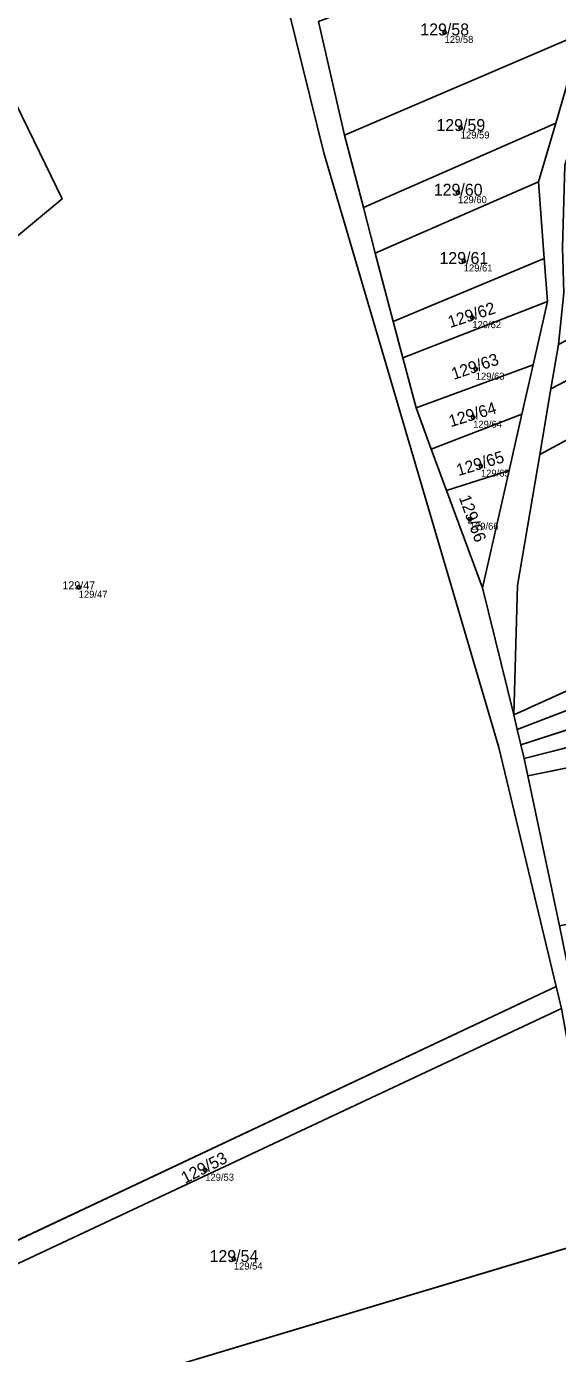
# Model space of a CAD drawing. Extents: x -603967 to -594699, y -1179315 to -1165625.
# Drawn here: x -597898.4 to -597822.8, y -1173197.8 to -1173008.8 of the extents above; entities that cross this region are included whole.
import ezdxf

# ---------------------------------------------------------------- set-up
doc = ezdxf.new("R2010")
doc.units = 0
for name, color, linetype in [('Definiční body', 7, 'Continuous'), ('Hranice parcel', 7, 'Continuous'), ('Parcelní čísla', 7, 'Continuous'), ('Polygon parcely', 7, 'Continuous')]:
    doc.layers.add(name, color=color, linetype=linetype)

msp = doc.modelspace()

# ---------------------------------------------------------------- linework, layer by layer
at = {"layer": 'Definiční body'}
for centre in [(-597838.85, -1173009.67994), (-597836.55, -1173023.29994), (-597836.93, -1173032.50994), (-597836.12, -1173042.23994), (-597834.9, -1173050.30994), (-597834.41, -1173057.64994), (-597834.78, -1173064.48994), (-597833.68, -1173071.45994), (-597835.26, -1173079.01994), (-597890.95, -1173088.70994), (-597872.93, -1173171.73994), (-597868.86, -1173184.37994)]:
    msp.add_circle(centre, 0.25, dxfattribs=at)
at = {"layer": 'Hranice parcel'}
for p, q in [((-597853.12, -1173024.3), (-597856.8, -1173008.11)), ((-597853.12, -1173024.3), (-597819.3, -1173009.85)), ((-597823.02, -1173022.58), (-597819.3, -1173009.85)), ((-597850.42, -1173034.63), (-597823.02, -1173022.58)), ((-597825.46, -1173030.95), (-597823.02, -1173022.58)), ((-597850.42, -1173034.63), (-597853.12, -1173024.3)), ((-597823.7, -1173060.46), (-597757.89, -1173026.07)), ((-597848.72, -1173041.13), (-597825.46, -1173030.95)), ((-597824.66, -1173041.88), (-597825.46, -1173030.95)), ((-597848.72, -1173041.13), (-597850.42, -1173034.63)), ((-597825.29, -1173069.78), (-597758.57, -1173033.65)), ((-597846.17, -1173050.87), (-597848.72, -1173041.13)), ((-597846.17, -1173050.87), (-597824.66, -1173041.88)), ((-597824.22, -1173047.99), (-597824.66, -1173041.88)), ((-597844.82, -1173056.01), (-597824.22, -1173047.99)), ((-597826.26, -1173057), (-597824.22, -1173047.99)), ((-597844.82, -1173056.01), (-597846.17, -1173050.87)), ((-597822.61, -1173054.11), (-597823.7, -1173060.46)), ((-597842.92, -1173063.15), (-597844.82, -1173056.01)), ((-597842.92, -1173063.15), (-597826.26, -1173057)), ((-597827.85, -1173064.04), (-597826.26, -1173057)), ((-597823.7, -1173060.46), (-597825.29, -1173069.78)), ((-597840.75, -1173069.01), (-597842.92, -1173063.15)), ((-597840.75, -1173069.01), (-597827.85, -1173064.04)), ((-597829.66, -1173072.05), (-597827.85, -1173064.04)), ((-597838.57, -1173074.91), (-597840.75, -1173069.01)), ((-597838.57, -1173074.91), (-597829.66, -1173072.05)), ((-597833.44, -1173088.8), (-597829.66, -1173072.05)), ((-597833.44, -1173088.8), (-597838.57, -1173074.91)), ((-597829.01, -1173106.86), (-597762.44, -1173076.82)), ((-597828.51, -1173108.96), (-597763.07, -1173083.82)), ((-597829.01, -1173106.86), (-597833.44, -1173088.8)), ((-597827.99, -1173111.12), (-597763.66, -1173090.43)), ((-597827.51, -1173113.11), (-597764.23, -1173096.8)), ((-597826.99, -1173115.56), (-597764.77, -1173102.83)), ((-597828.51, -1173108.96), (-597829.01, -1173106.86)), ((-597827.99, -1173111.12), (-597828.51, -1173108.96)), ((-597827.51, -1173113.11), (-597827.99, -1173111.12)), ((-597826.99, -1173115.56), (-597827.51, -1173113.11)), ((-597822.5, -1173136.9), (-597826.99, -1173115.56)), ((-597922.89, -1173192.63), (-597822.95, -1173145.57)), ((-597822.95, -1173145.57), (-597822.21, -1173148.7)), ((-597922.8, -1173195.87), (-597822.21, -1173148.7)), ((-597916.3, -1173211.25), (-597816.35, -1173181.29))]:
    msp.add_line(p, q, dxfattribs=at)
for points in [[(-597822.95, -1173145.57), (-597831.11, -1173111.5), (-597856.03, -1173026.84), (-597868.05, -1172978.19)], [(-597924.69, -1173186.55), (-597960.91, -1173089.55), (-597893.31, -1173033.39), (-597912, -1172994.94)], [(-597825.29, -1173069.78), (-597828.48, -1173088.45), (-597829.01, -1173106.86)]]:
    msp.add_lwpolyline(points, dxfattribs=at)
at = {"layer": 'Polygon parcely'}
for points in [[(-597893.31, -1173033.39), (-597912, -1172994.94), (-597938.33, -1172969.6), (-597996.43, -1172962.5), (-598031.79, -1172996.48), (-598053.38, -1173023.42), (-598034.03, -1173037.85), (-597983.39, -1173114.7), (-597924.69, -1173186.55), (-597960.91, -1173089.55)], [(-597868.05, -1172978.19), (-597884.96, -1172976.13), (-597893.66, -1172982.18), (-597912, -1172994.94), (-597893.31, -1173033.39), (-597960.91, -1173089.55), (-597924.69, -1173186.55), (-597922.97, -1173189.82), (-597922.89, -1173192.63), (-597822.95, -1173145.57), (-597831.11, -1173111.5), (-597856.03, -1173026.84)], [(-597808.78, -1172985.43), (-597812.06, -1172985.03), (-597814.17, -1172992.26), (-597819.3, -1173009.85), (-597823.02, -1173022.58), (-597825.46, -1173030.95), (-597824.66, -1173041.88), (-597824.22, -1173047.99), (-597826.26, -1173057), (-597827.85, -1173064.04), (-597829.66, -1173072.05), (-597833.44, -1173088.8), (-597829.01, -1173106.86), (-597828.48, -1173088.45), (-597825.29, -1173069.78), (-597823.7, -1173060.46), (-597822.61, -1173054.11), (-597821.88, -1173046.78), (-597822.05, -1173040.32), (-597821.74, -1173028.65), (-597819.45, -1173021.01), (-597815.58, -1173008.1), (-597810.33, -1172990.6)], [(-597814.17, -1172992.26), (-597856.8, -1173008.11), (-597853.12, -1173024.3), (-597819.3, -1173009.85)], [(-597823.02, -1173022.58), (-597819.3, -1173009.85), (-597853.12, -1173024.3), (-597850.42, -1173034.63)], [(-597757.89, -1173026.07), (-597757.33, -1173019.82), (-597822.61, -1173054.11), (-597823.7, -1173060.46)], [(-597823.02, -1173022.58), (-597850.42, -1173034.63), (-597848.72, -1173041.13), (-597825.46, -1173030.95)], [(-597825.29, -1173069.78), (-597758.57, -1173033.65), (-597757.89, -1173026.07), (-597823.7, -1173060.46)], [(-597825.46, -1173030.95), (-597848.72, -1173041.13), (-597846.17, -1173050.87), (-597824.66, -1173041.88)], [(-597828.48, -1173088.45), (-597829.01, -1173106.86), (-597762.44, -1173076.82), (-597758.57, -1173033.65), (-597825.29, -1173069.78)], [(-597824.66, -1173041.88), (-597846.17, -1173050.87), (-597844.82, -1173056.01), (-597824.22, -1173047.99)], [(-597824.22, -1173047.99), (-597844.82, -1173056.01), (-597842.92, -1173063.15), (-597826.26, -1173057)], [(-597840.75, -1173069.01), (-597827.85, -1173064.04), (-597826.26, -1173057), (-597842.92, -1173063.15)], [(-597827.85, -1173064.04), (-597840.75, -1173069.01), (-597838.57, -1173074.91), (-597829.66, -1173072.05)], [(-597829.66, -1173072.05), (-597838.57, -1173074.91), (-597833.44, -1173088.8)], [(-597763.07, -1173083.82), (-597762.44, -1173076.82), (-597829.01, -1173106.86), (-597828.51, -1173108.96)], [(-597763.66, -1173090.43), (-597763.07, -1173083.82), (-597828.51, -1173108.96), (-597827.99, -1173111.12)], [(-597764.23, -1173096.8), (-597763.66, -1173090.43), (-597827.99, -1173111.12), (-597827.51, -1173113.11)], [(-597826.99, -1173115.56), (-597764.77, -1173102.83), (-597764.23, -1173096.8), (-597827.51, -1173113.11)], [(-597822.5, -1173136.9), (-597766.85, -1173126.01), (-597764.77, -1173102.83), (-597826.99, -1173115.56)], [(-597822.21, -1173148.7), (-597822.95, -1173145.57), (-597922.89, -1173192.63), (-597922.8, -1173195.87)], [(-597816.35, -1173181.29), (-597822.21, -1173148.7), (-597922.8, -1173195.87), (-597916.3, -1173211.25)], [(-597906.75, -1173233.85), (-597812.23, -1173208.04), (-597816.35, -1173181.29), (-597916.3, -1173211.25)]]:
    msp.add_lwpolyline(points, close=True, dxfattribs=at)
for points in [[(-597868.05, -1172978.19), (-597856.03, -1173026.84), (-597831.11, -1173111.5), (-597822.95, -1173145.57), (-597822.21, -1173148.7), (-597816.35, -1173181.29), (-597812.23, -1173208.04), (-597813.63, -1173224.32), (-597815.82, -1173238.39), (-597826.83, -1173315.09), (-597831.46, -1173315.35), (-597837.14, -1173354.1), (-597841.47, -1173398.41)], [(-597808.28, -1173213.76), (-597810.05, -1173197.62), (-597810.93, -1173192.49), (-597814.52, -1173175.84), (-597817.85, -1173160.37), (-597819.8, -1173149.94), (-597820.95, -1173144.39), (-597822.5, -1173136.9), (-597826.99, -1173115.56), (-597827.51, -1173113.11), (-597827.99, -1173111.12), (-597828.51, -1173108.96), (-597829.01, -1173106.86), (-597833.44, -1173088.8), (-597838.57, -1173074.91), (-597840.75, -1173069.01), (-597842.92, -1173063.15), (-597844.82, -1173056.01), (-597846.17, -1173050.87), (-597848.72, -1173041.13), (-597850.42, -1173034.63), (-597853.12, -1173024.3), (-597856.8, -1173008.11)]]:
    msp.add_lwpolyline(points, dxfattribs=at)

# ---------------------------------------------------------------- texts
at = {"layer": 'Definiční body'}
for s, p in [('129/58', (-597838.85, -1173011.169)), ('129/59', (-597836.55, -1173024.789)), ('129/60', (-597836.93, -1173033.999)), ('129/61', (-597836.12, -1173043.729)), ('129/62', (-597834.9, -1173051.799)), ('129/63', (-597834.41, -1173059.139)), ('129/64', (-597834.78, -1173065.979)), ('129/65', (-597833.68, -1173072.949)), ('129/66', (-597835.26, -1173080.509)), ('129/47', (-597890.95, -1173090.199)), ('129/53', (-597872.93, -1173173.229)), ('129/54', (-597868.86, -1173185.869))]:
    msp.add_text(s, height=0.999996, dxfattribs=at).set_placement(p)
at = {"layer": 'Parcelní čísla'}
for s, height, p in [('129/58', 1.699998, (-597842.316, -1173010.105)), ('129/59', 1.699998, (-597840.016, -1173023.725)), ('129/60', 1.699998, (-597840.396, -1173032.935)), ('129/61', 1.699998, (-597839.586, -1173042.665)), ('129/47', 1.14, (-597893.274, -1173088.995)), ('129/54', 1.699998, (-597872.326, -1173184.805))]:
    msp.add_text(s, height=height, dxfattribs=at).set_placement(p)
for s, rotation, p in [('129/62', 18, (-597838.065, -1173051.785)), ('129/63', 19, (-597837.549, -1173059.18)), ('129/64', 17, (-597837.97, -1173065.909)), ('129/65', 17, (-597836.87, -1173072.879)), ('129/66', 290, (-597836.844, -1173075.908)), ('129/53', 27, (-597875.825, -1173173.692))]:
    msp.add_text(s, height=1.699998, rotation=rotation, dxfattribs=at).set_placement(p)

doc.saveas('drawing.dxf')
